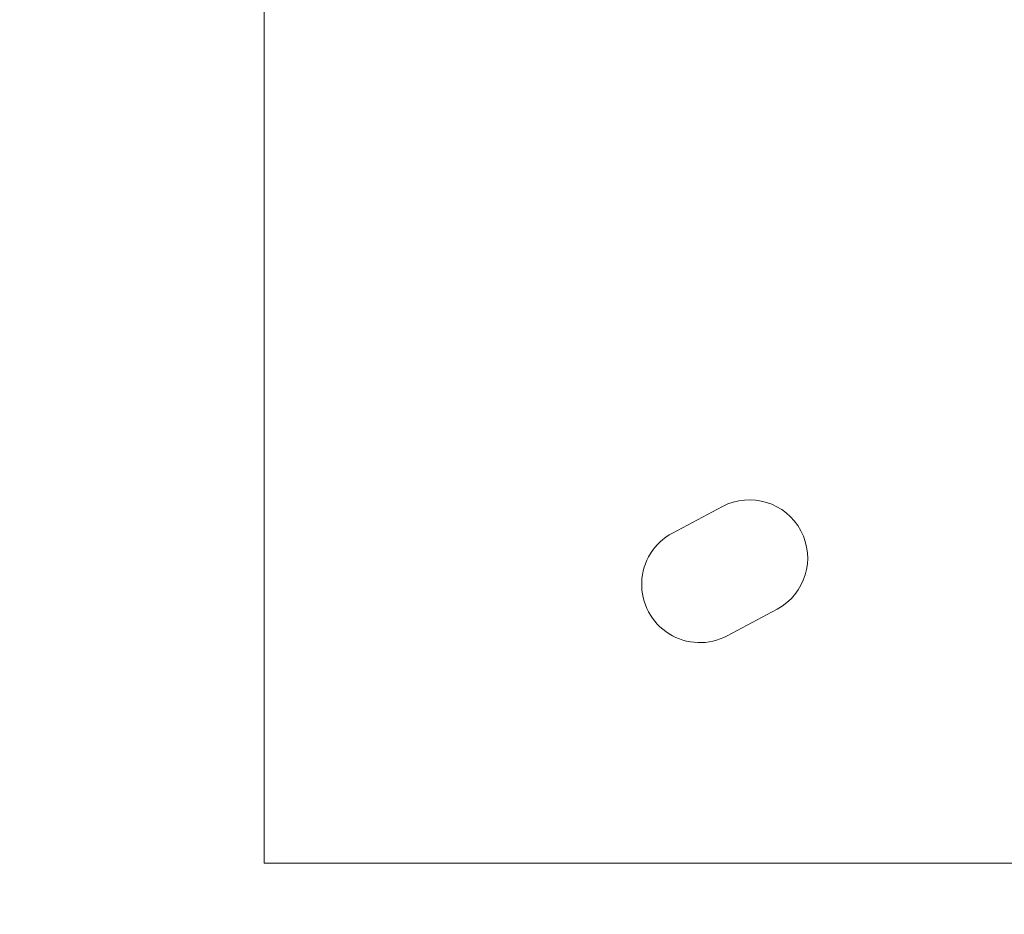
# Model space of a CAD drawing. Header units: metres. Extents: x -4 to 99, y -11 to 17.
# Tile 263 of 656: x 19.393 to 19.985, y 10.969 to 11.507. Entities that reach past the tile are written whole.
import ezdxf

# ---------------------------------------------------------------- set-up
doc = ezdxf.new("R2010")
doc.units = ezdxf.units.M
doc.header["$MEASUREMENT"] = 0
doc.linetypes.add('Wipeout_Contour', pattern=[1, 0, -1])
doc.layers.add('152 - Bemaßung_ Beschriftung.Ausbau', color=7, linetype='Continuous')
doc.layers.add('701 - Einrichtung.Möbel', color=7, linetype='Continuous')
doc.styles.add('ERSTELLTER_STIL_2', font='txt')
doc.dimstyles.new('ERSTELLTER_STIL__2', dxfattribs={"dimtxt": 0.1, "dimasz": 0.0532, "dimexe": 0.18, "dimexo": 0.0625, "dimgap": 0, "dimtad": 1, "dimtih": 1, "dimtoh": 1, "dimzin": 0, "dimdsep": 46, "dimtxsty": 'ERSTELLTER_STIL_2', "dimblk": 'ARROWHEAD_2', "dimblk1": 'ARROWHEAD_2', "dimblk2": 'ARROWHEAD_2', "dimcen": 0.09, "dimse1": 1, "dimse2": 1, "dimclrd": 7, "dimclre": 7, "dimclrt": 7, "dimazin": 0, "dimtfac": 1, "dimtdec": 4, "dimtmove": 0, "dimatfit": 3, "dimfxl": 1, "dimtolj": 1, "dimtzin": 0, "dimarcsym": 0})

# ---------------------------------------------------------------- blocks, each defined once
blk = doc.blocks.new('*D273')
at = {"layer": '152 - Bemaßung_ Beschriftung.Ausbau', "color": 7, "linetype": 'Continuous', "lineweight": 5}
for p, q in [((18.6, 15.3025), (18.6, 15.4075)), ((25.65002, 15.3025), (25.65002, 15.4075)), ((18.62021, 15.39), (18.57979, 15.32)), ((25.67023, 15.39), (25.62982, 15.32)), ((18.48, 15.355), (18.6, 15.355)), ((18.6, 15.355), (25.65002, 15.355))]:
    blk.add_line(p, q, dxfattribs=at)
at = {"layer": '152 - Bemaßung_ Beschriftung.Ausbau', "color": 7, "lineweight": 5, "char_height": 0.1, "attachment_point": 7, "style": 'ERSTELLTER_STIL_2'}
for s, insert in [('\\A1;{\\pql;\\fArial|b0|i0|c0|p38;7,05}', (21.9161, 15.375)), ('\\A1;{\\pql;\\fArial|b0|i0|c0|p38;17}', (25.47802, 15.375))]:
    blk.add_mtext(s, dxfattribs=dict(at, insert=insert))
blk = doc.blocks.new('ARROWHEAD_2')
at = {"color": 0, "linetype": 'Continuous', "lineweight": 0}
for p, q in [((-0.378, -0.655), (0.378, 0.655)), ((0, 0), (-1, 0))]:
    blk.add_line(p, q, dxfattribs=at)

msp = doc.modelspace()

# ---------------------------------------------------------------- wipeouts: each hides what was drawn before it
at = {"color": 254, "linetype": 'Wipeout_Contour', "lineweight": 0, "ltscale": 92.700376}
msp.add_wipeout([(20.34002, 12.6), (19.54002, 12.6), (19.54002, 11), (20.34002, 11)], dxfattribs=at).dxf.layer = '701 - Einrichtung.Möbel'

# ---------------------------------------------------------------- next in the draw order: linework, layer by layer
at = {"layer": '701 - Einrichtung.Möbel', "color": 7, "linetype": 'Continuous', "lineweight": 5, "flags": 128}
msp.add_lwpolyline([(20.34002, 12.6), (20.34002, 11), (19.54002, 11), (19.54002, 12.6)], close=True, dxfattribs=at)
msp.add_lwpolyline([(19.83354, 11.14468), (19.84855, 11.15267, 0.994302), (19.81567, 11.21446), (19.78565, 11.19849, 1), (19.81853, 11.1367)], format="xyb", close=True, dxfattribs=at)

# ---------------------------------------------------------------- next in the draw order: dimensions: what is measured, and where the dimension line sits
at = {"layer": '152 - Bemaßung_ Beschriftung.Ausbau', "color": 7, "linetype": 'Continuous', "lineweight": 5}
dim = msp.add_linear_dim(base=(25.65002, 15.355), p1=(18.6, 10.74998), p2=(25.65002, 10.74998), dimstyle='ERSTELLTER_STIL__2', dxfattribs=at)
dim.commit()
dim.dimension.update_dxf_attribs({"geometry": '*D273', "text_midpoint": (22.04598, 15.425), "dimtype": 160})

doc.saveas('drawing.dxf')
